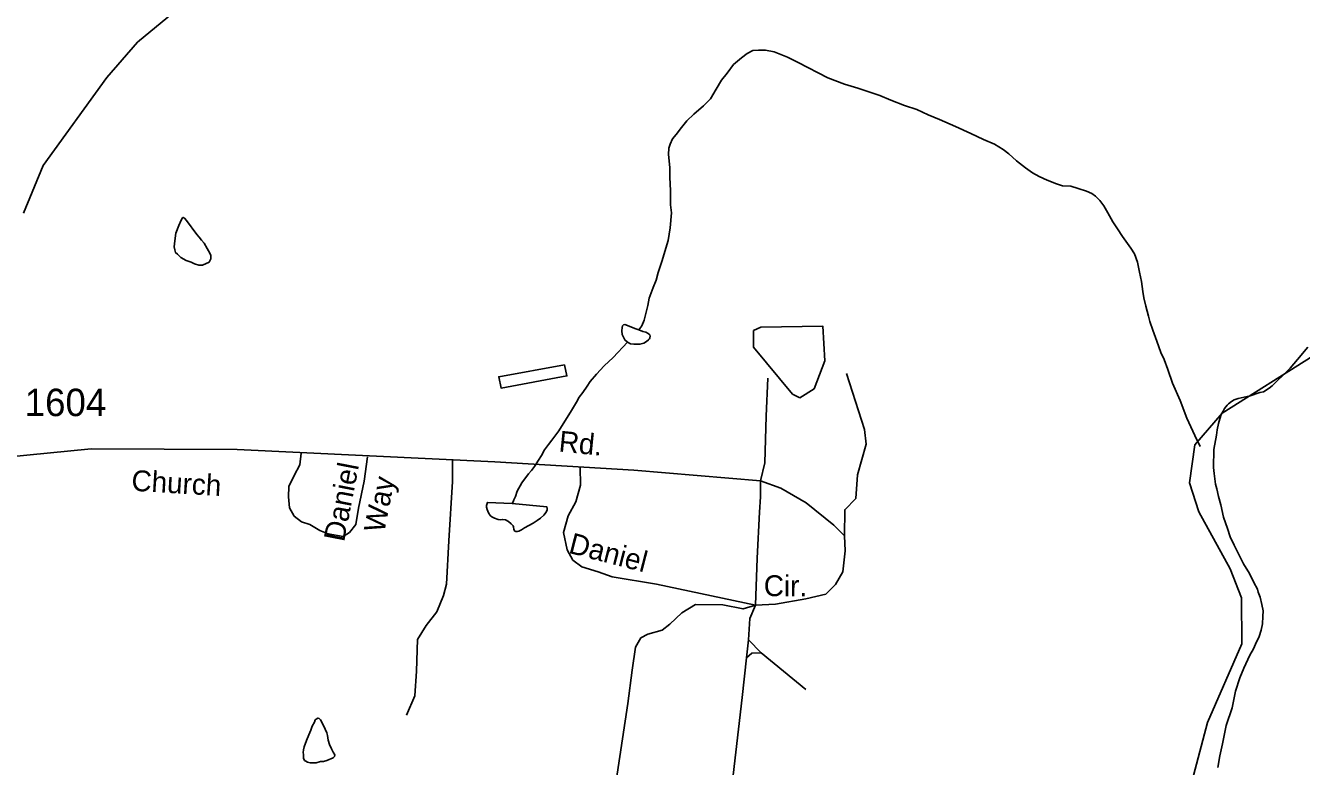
# Model space of a CAD drawing. Extents: x 2126262 to 2293712, y 749403 to 919119.
# Drawn here: x 2210484 to 2216301, y 838995 to 842370 of the extents above; entities that cross this region are included whole.
import ezdxf

# ---------------------------------------------------------------- set-up
doc = ezdxf.new("R2010")
doc.units = 0
for name, color, linetype in [('Exist Hydrographic Misc Water Feature', 7, 'Continuous'), ('Exist Hydrographic Pond Under 1500 Sq Ft', 7, 'Continuous'), ('Exist Hydrographic River Shore', 7, 'Continuous'), ('Exist Road Non-System Type 51', 7, 'Continuous'), ('Exist Road Non-System Type 51 Label', 7, 'Continuous'), ('Exist Road Secondary Type 51 Attributed', 7, 'Continuous'), ('Exist Road Secondary Type 51 Label', 7, 'Continuous'), ('Exist Road Secondary Type 51 Number Label', 7, 'Continuous')]:
    doc.layers.add(name, color=color, linetype=linetype)

msp = doc.modelspace()

# ---------------------------------------------------------------- linework, layer by layer
at = {"layer": 'Exist Hydrographic Misc Water Feature'}
for points in [[(2210475.5, 841515.1), (2210565.5, 841733), (2210854.4, 842133.8), (2210995.5, 842294.9), (2211409.5, 842637.4), (2211607.4, 842856.3), (2211772.4, 843131.8), (2211760.5, 843597.8)], [(2213280.3, 840984.6), (2213294.3, 841002.7), (2213304.1, 841028.8), (2213311.9, 841058.8), (2213321.5, 841094.8), (2213327.3, 841128.9), (2213345.1, 841177), (2213358.8, 841211), (2213368.5, 841245.1), (2213384.3, 841295.2), (2213413.6, 841391.4), (2213423, 841449.4), (2213428.8, 841517.4), (2213424.7, 841553.4), (2213424.1, 841619.4), (2213421.6, 841677.3), (2213421.4, 841723.3), (2213414.8, 841783.2), (2213416.9, 841811.2), (2213422.6, 841829.3), (2213434.3, 841853.4), (2213450.3, 841873.5), (2213474.1, 841905.6), (2213499.7, 841935.8), (2213531.5, 841966), (2213575.4, 842004.2), (2213607.2, 842036.5), (2213632.8, 842080.6), (2213656.6, 842120.8), (2213682.4, 842153), (2213712.1, 842193.1), (2213747.8, 842223.4), (2213773.7, 842243.6), (2213799.5, 842255.8), (2213825.5, 842257.9), (2213857.5, 842258.1), (2213897.5, 842250.5), (2213957.6, 842226.8), (2214005.8, 842201.2), (2214142.3, 842132.1), (2214218.2, 842102.7), (2214278.5, 842085.1), (2214378.8, 842051.8), (2214428.8, 842030.1), (2214491.1, 842006.6), (2214547.1, 841987), (2214599.4, 841963.3), (2214651.3, 841941.7), (2214723.5, 841910.2), (2214793.8, 841878.7), (2214851.8, 841851.2), (2214902.1, 841829.4), (2214940.4, 841805.8), (2214966.2, 841786), (2215002.5, 841754.2), (2215042.7, 841722.4), (2215074.7, 841698.7), (2215105.1, 841683), (2215141.2, 841665.2), (2215183.4, 841649.5), (2215211.3, 841639.7), (2215249.2, 841638), (2215283.3, 841628.1), (2215321.4, 841616.4), (2215345.6, 841604.6), (2215361.6, 841592.7), (2215381.5, 841572.9), (2215399.7, 841549), (2215418, 841517.1), (2215440.3, 841475.3), (2215462.5, 841443.5), (2215484.8, 841409.6), (2215523.2, 841355.9), (2215539.4, 841330), (2215553.5, 841292.1), (2215561.7, 841246.2), (2215572, 841204.3), (2215578.3, 841158.4), (2215582.6, 841130.4), (2215590.8, 841092.5), (2215603.3, 841046.6), (2215609.3, 841022.7), (2215623.6, 840982.8), (2215642.1, 840932.9), (2215660.3, 840881), (2215674.5, 840849.1), (2215690.9, 840803.3), (2215713.3, 840741.5), (2215747.9, 840661.7), (2215778.3, 840581.9), (2215814.8, 840502.2), (2215839.4, 840452.4)], [(2211276.3, 841406.7), (2211286.4, 841392.7), (2211298.3, 841378.8), (2211312.6, 841354.9), (2211324.7, 841333), (2211328.8, 841323.1), (2211328.8, 841307.1), (2211324.7, 841299), (2211321, 841293), (2211291.1, 841278.8), (2211275.1, 841278.7), (2211255, 841284.6), (2211239, 841292.4), (2211217.1, 841300.3), (2211192.9, 841314.1), (2211176.9, 841328), (2211168.9, 841335.9), (2211164.6, 841347.9), (2211162.5, 841361.9), (2211164.4, 841389.9), (2211170.1, 841423.9), (2211183.9, 841460), (2211193.9, 841484.1), (2211199.6, 841494.1), (2211203.5, 841496.1), (2211209.5, 841492.2), (2211217.9, 841482.2), (2211266.1, 841418.6), (2211276.3, 841406.7)], [(2213228.8, 840928.2), (2213216.7, 840938.2), (2213204.6, 840962.1), (2213202.6, 840980.1), (2213204.2, 840994.1), (2213206.3, 841002), (2213210.4, 841006.2), (2213216.3, 841008.2), (2213220.2, 841006.2), (2213262.3, 840990.5), (2213280.3, 840984.6)], [(2213280.3, 840984.6), (2213298.6, 840976.8), (2213312.5, 840972.8), (2213322.6, 840966.9), (2213330.5, 840960.9), (2213332.6, 840954.9), (2213330.5, 840946.9), (2213328.9, 840942.9), (2213324.8, 840938.9), (2213314.8, 840930.9), (2213302.9, 840922.7), (2213284.8, 840918.6), (2213256.7, 840918.4), (2213242.8, 840920.4), (2213228.8, 840928.2)], [(2212702.1, 840192.9), (2212708, 840200.9), (2212710.1, 840208.9), (2212717.9, 840225), (2212725.6, 840249), (2212747.4, 840287.2), (2212777.1, 840327.4), (2212791.1, 840343.4), (2212804.8, 840361.6), (2212822.6, 840389.6), (2212836.6, 840411.8), (2212850.3, 840437.8), (2212868.2, 840461.9), (2212884.1, 840482), (2212915.7, 840524.2), (2212973.1, 840616.6), (2212996.7, 840654.7), (2213008.6, 840676.8), (2213024.6, 840698.9), (2213044.3, 840727.1), (2213058, 840749.1), (2213087.8, 840781.3), (2213121.6, 840819.6), (2213163.2, 840857.8), (2213228.8, 840928.2)], [(2216329.8, 840905.6), (2216282.3, 840849.3), (2216248.6, 840809.1), (2216216.9, 840776.9), (2216189, 840750.7), (2216167, 840728.6), (2216153.3, 840718.5), (2216127.3, 840702.3), (2216111.3, 840698.2), (2216067.6, 840683.9), (2216011.6, 840671.5), (2215993.6, 840665.4), (2215981.9, 840657.3), (2215967.7, 840647.2), (2215961.8, 840641.2), (2215950.1, 840625.1), (2215944.1, 840613.1), (2215934.1, 840599), (2215928.4, 840579), (2215922.6, 840556.9), (2215916.7, 840528.9), (2215912.8, 840504.9), (2215901.3, 840438.8), (2215899.8, 840356.8), (2215902.1, 840328.9), (2215908.3, 840280.9), (2215914.6, 840259), (2215922.8, 840225.1), (2215933.1, 840187.1), (2215945.4, 840131.2), (2215963.8, 840079.4), (2215976.1, 840041.5), (2215994.4, 840003.7), (2216010.6, 839969.8), (2216036.8, 839917.9), (2216063.1, 839874.2), (2216083.4, 839832.3), (2216099.6, 839802.4), (2216103.7, 839788.4), (2216111.9, 839766.5), (2216120.1, 839732.6), (2216126.2, 839704.6), (2216124.4, 839678.6), (2216122.5, 839644.7), (2216116.8, 839616.6), (2216107.2, 839586.6), (2216091.4, 839552.4), (2216081.5, 839530.4), (2216065.5, 839502.3), (2216038.1, 839442.1), (2216020.4, 839398), (2216000.7, 839337.9), (2215985.4, 839261.8), (2215957.9, 839181.6), (2215940.7, 839097.6), (2215928.8, 839043.5), (2215919.3, 838989.5)], [(2212941.6, 840824.3), (2212642, 840770.2), (2212652.6, 840718.4), (2212952, 840774.4), (2212941.6, 840824.3)], [(2212702.1, 840192.9), (2212590.1, 840198.1), (2212586, 840184.1), (2212586.4, 840176.1), (2212588.3, 840166.1), (2212594.4, 840150.2), (2212602.6, 840138.2), (2212610.6, 840132.2), (2212622.5, 840126.4), (2212638.5, 840120.5), (2212648.5, 840118.5), (2212658.6, 840120.6), (2212672.5, 840118.7), (2212686.5, 840110.8), (2212698.8, 840100.8), (2212706.8, 840090.9), (2212708.8, 840087), (2212710.9, 840075), (2212715, 840067), (2212719.1, 840065.1), (2212727.1, 840065.1), (2212732.8, 840067.1), (2212744.9, 840073.2), (2212758.9, 840081.3), (2212798.6, 840103.6), (2212816.5, 840115.7), (2212832.5, 840125.8), (2212846.4, 840139.9), (2212858.3, 840154), (2212862.4, 840164), (2212862, 840170), (2212860.2, 840178), (2212702.1, 840192.9)], [(2211861.6, 839135.4), (2211857.7, 839147.4), (2211849.7, 839165.3), (2211843.3, 839181.3), (2211829.2, 839207.2), (2211823, 839213.2), (2211817.1, 839215.1), (2211809.1, 839211), (2211805.2, 839207), (2211801.3, 839197), (2211791.2, 839178.9), (2211785.5, 839160.9), (2211775.6, 839138.8), (2211765.8, 839112.8), (2211754.1, 839084.7), (2211752.1, 839070.7), (2211750.4, 839058.7), (2211752.3, 839048.7), (2211752.3, 839040.7), (2211752.3, 839032.7), (2211756.6, 839022.8), (2211762.5, 839018.8), (2211770.5, 839014.8), (2211782.6, 839010.9), (2211808.7, 839011.1), (2211828.5, 839017.2), (2211842.5, 839017.4), (2211858.3, 839021.5), (2211886.4, 839033.7), (2211892.3, 839039.7), (2211894.4, 839047.7), (2211886.2, 839059.6), (2211880, 839075.6), (2211869.8, 839095.5), (2211863.8, 839115.5), (2211861.8, 839125.5), (2211861.6, 839135.4)]]:
    msp.add_lwpolyline(points, dxfattribs=at)
at = {"layer": 'Exist Hydrographic Pond Under 1500 Sq Ft'}
msp.add_lwpolyline([(2214013.5, 840674.3), (2214079.5, 840715.6), (2214128.5, 840842.5), (2214119.5, 841000.1), (2213836.5, 840996.1), (2213803.5, 840980.5), (2213803.5, 840904.9), (2213980.5, 840691.4), (2214013.5, 840674.3)], dxfattribs=at)
at = {"layer": 'Exist Hydrographic River Shore'}
msp.add_lwpolyline([(2216136.6, 837248.3), (2216042.5, 837598), (2216032.4, 837837.6), (2216065.4, 837912.5), (2216046.6, 838198.2), (2215851.6, 838677.9), (2215808.5, 838954.3), (2215872.5, 839195.7), (2216028.5, 839553.4), (2216027.5, 839763.3), (2215976.4, 839895.6), (2215833.5, 840154.4), (2215790.4, 840286.5), (2215814.4, 840459.9), (2215938.5, 840604.9), (2216353.5, 840865.4)], dxfattribs=at)
at = {"layer": 'Exist Road Non-System Type 51'}
for p, q in [((2213780.2, 839571.4), (2213770.4, 839490.4)), ((2213780.2, 839571.4), (2213837.4, 839512.8)), ((2213837.4, 839512.8), (2214041.1, 839345.2))]:
    msp.add_line(p, q, dxfattribs=at)
for points in [[(2213834.7, 840296.8), (2213854.2, 840378.2), (2213861.2, 840590.5), (2213868.1, 840764.3)], [(2214217.6, 840045.9), (2214219, 840164.5), (2214269.2, 840216.2), (2214277.6, 840323.7), (2214316.5, 840462.7), (2214309.5, 840529.7), (2214227.2, 840785.2)], [(2211740.7, 840422.1), (2211734.9, 840368.8), (2211708.4, 840319.9), (2211684.7, 840269.7), (2211683.3, 840223.6), (2211687.4, 840173.3), (2211709.8, 840135.6), (2211741.9, 840109.1), (2211780.9, 840096.5), (2211825.6, 840070), (2211864.6, 840054.6), (2211933, 840042.1), (2211960.9, 840060.2), (2211990.2, 840097.9), (2212002.7, 840171.9), (2212027.9, 840294.8), (2212042.9, 840405.4)], [(2212430.1, 840393.5), (2212430.8, 840293.7), (2212414, 840022.8), (2212404.2, 839825.2), (2212390.3, 839773.6), (2212359.6, 839699.6), (2212310.8, 839636.7), (2212271.7, 839573.9), (2212266.1, 839429.6), (2212259.1, 839316.5), (2212221.5, 839228.5)], [(2213012.5, 840357.9), (2213014.6, 840276.5), (2212993.7, 840201.1), (2212958.8, 840136.8), (2212936.5, 840060.8), (2212953.2, 839981.3), (2212979.7, 839935.2), (2213020.2, 839904.5), (2213094.1, 839882.1), (2213158.3, 839858.4), (2213360.6, 839824.9), (2213811.7, 839730.2)], [(2213811.7, 839730.2), (2213820.1, 839943.8), (2213829.8, 840152.7), (2213835.4, 840222.5), (2213834.7, 840296.8)], [(2213834.7, 840296.8), (2213927.4, 840262.3), (2214043.2, 840195.3), (2214168.8, 840094.7), (2214217.6, 840045.9)], [(2214217.6, 840045.9), (2214220.9, 839977.4), (2214209.8, 839881.1), (2214176.3, 839823.9), (2214133, 839780.6), (2214040.9, 839758.2), (2213902.8, 839734.5), (2213811.7, 839730.2)], [(2213811.7, 839730.2), (2213755.6, 839712.8), (2213663.6, 839731), (2213538, 839732.4), (2213476.6, 839694.7), (2213420.8, 839643), (2213387.3, 839615.1), (2213321.8, 839598.3), (2213289, 839580.9), (2213265.3, 839539), (2213249.9, 839432.9), (2213230.4, 839282.1), (2213157.8, 838799), (2213149.5, 838706), (2213118.8, 838608.3), (2212962.5, 838016.2), (2212859.4, 837545.3)], [(2213811.7, 839730.2), (2213786.4, 839668.4), (2213780.2, 839571.4)], [(2213770.4, 839490.4), (2213750.9, 839308.9), (2213706.2, 838915.1), (2213695.8, 838788.8)], [(2213770.4, 839490.4), (2213795.5, 839511.4), (2213837.4, 839512.8)]]:
    msp.add_lwpolyline(points, dxfattribs=at)
at = {"layer": 'Exist Road Secondary Type 51 Attributed'}
msp.add_lwpolyline([(2206597.3, 840291.4), (2206700.1, 840306.3), (2207230.3, 840317.4), (2207594.4, 840307.7), (2209009.1, 840314.6), (2209690.6, 840341.9), (2210196.3, 840384.4), (2210784.4, 840442.4), (2211449.1, 840438.9), (2212624, 840382.4), (2213258.1, 840344), (2213834.7, 840296.8)], dxfattribs=at)

# ---------------------------------------------------------------- texts
at = {"layer": 'Exist Road Non-System Type 51 Label'}
for s, rotation, p in [('Daniel', 79.01296, (2211936.5, 840014.9)), ('Way', 79.01296, (2212119.3, 840056)), ('Daniel', 345.56363, (2212955.7, 839968.6)), ('Cir.', 359.69171, (2213849.6, 839771.1))]:
    msp.add_text(s, height=95, rotation=rotation, dxfattribs=at).set_placement(p)
at = {"layer": 'Exist Road Secondary Type 51 Label'}
for s, rotation, p in [('Rd.', 354.2927, (2212912.4, 840430.1)), ('Church', 356.59953, (2210965.4, 840251.3))]:
    msp.add_text(s, height=95, rotation=rotation, dxfattribs=at).set_placement(p)
at = {"layer": 'Exist Road Secondary Type 51 Number Label'}
msp.add_text('1604', height=125, dxfattribs=at).set_placement((2210480.7, 840590.9))

doc.saveas('drawing.dxf')
